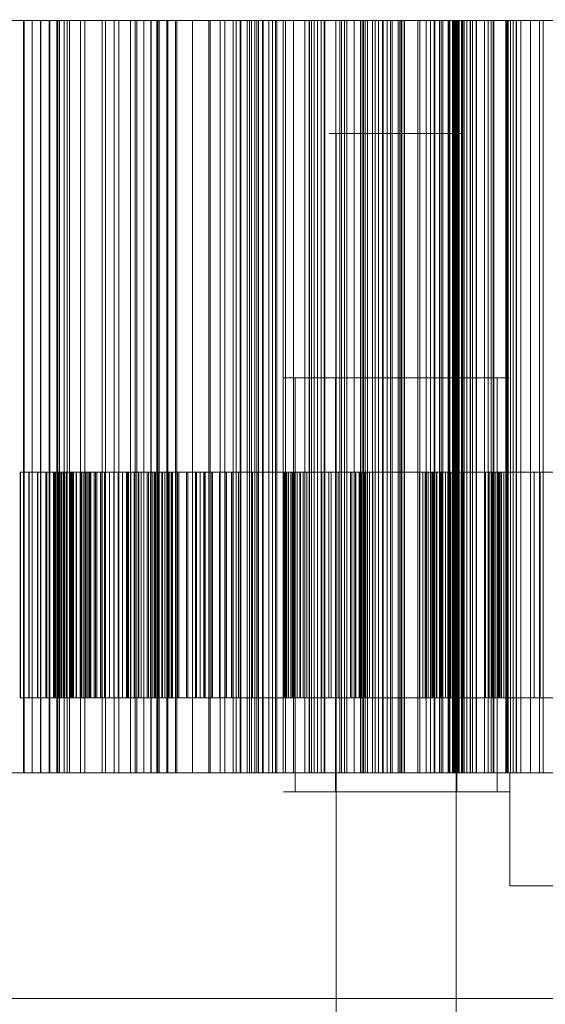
# Model space of a CAD drawing. Header units: millimetres. Extents: x -4738 to 65662, y -68080 to 6847.
# Tile 683 of 1056: x 24940 to 25080, y -17512 to -17250. Entities that reach past the tile are written whole.
import ezdxf

# ---------------------------------------------------------------- set-up
doc = ezdxf.new("R2010")
doc.units = ezdxf.units.MM
doc.layers.add('COTAS_P', color=1, linetype='Continuous', lineweight=0)
doc.layers.add('superior_briquetadora', color=7, linetype='Continuous', lineweight=0)
doc.dimstyles.new('R19_100', dxfattribs={"dimtxt": 250, "dimasz": 150, "dimexe": 150, "dimexo": 80, "dimgap": 100, "dimtad": 1, "dimtih": 1, "dimtoh": 1, "dimdsep": 46, "dimcen": 0.09, "dimadec": 0, "dimazin": 0, "dimtfac": 1, "dimtdec": 4, "dimtofl": 0, "dimtmove": 0, "dimatfit": 3, "dimfxl": 1, "dimtolj": 1, "dimtzin": 0, "dimarcsym": 0})

# ---------------------------------------------------------------- blocks, each defined once
blk = doc.blocks.new('DIM_R31_33')
at = {"layer": 'COTAS_P'}
for p, q in [((24250.07, -17080), (24400.07, -17035)), ((26750.07, -17080), (26600.07, -17035)), ((24250.07, -17980), (24250.07, -17080)), ((24250.07, -17080), (26750.07, -17080)), ((24250.07, -17080), (24400.07, -17125)), ((26750.07, -17080), (26600.07, -17125)), ((26750.07, -17980), (26750.07, -17080))]:
    blk.add_line(p, q, dxfattribs=at)
blk.add_text('2500 P', height=250, dxfattribs=at).set_placement((25500.07, -16980))

msp = doc.modelspace()

# ---------------------------------------------------------------- linework, layer by layer
at = {"layer": 'superior_briquetadora'}
for p, q in [((24936.304, -17250), (24940.952, -17250)), ((24938.875, -17250), (24950.064, -17250)), ((24951.807, -17250), (24939.813, -17250)), ((24940.952, -17250), (24940.952, -17450)), ((24940.952, -17250), (24945.471, -17250)), ((24941.136, -17250), (24941.136, -17450)), ((24943.302, -17250), (24941.136, -17250)), ((24941.136, -17250), (24947.758, -17250)), ((24943.302, -17250), (24943.302, -17450)), ((24945.589, -17250), (24943.302, -17250)), ((24945.471, -17250), (24945.471, -17450)), ((24945.471, -17250), (24949.842, -17250)), ((24945.589, -17250), (24945.589, -17450)), ((24948.003, -17250), (24945.589, -17250)), ((24947.758, -17250), (24947.758, -17450)), ((24947.758, -17250), (24952.582, -17250)), ((24948.003, -17250), (24948.003, -17450)), ((24950.55, -17250), (24948.003, -17250)), ((24949.842, -17250), (24949.842, -17450)), ((24949.842, -17250), (24956.09, -17250)), ((24950.064, -17250), (24962.747, -17250)), ((24950.064, -17450), (24950.064, -17250)), ((24950.55, -17250), (24950.55, -17450)), ((24953.24, -17250), (24950.55, -17250)), ((24965.058, -17250), (24951.807, -17250)), ((24951.807, -17450), (24951.807, -17250)), ((24952.582, -17250), (24952.582, -17450)), ((24952.582, -17250), (24957.294, -17250)), ((24953.24, -17250), (24953.24, -17450)), ((24956.09, -17250), (24953.24, -17250)), ((24956.09, -17250), (24956.09, -17450)), ((24957.294, -17250), (24957.294, -17450)), ((24957.294, -17250), (24961.885, -17250)), ((24961.885, -17250), (24961.885, -17450)), ((24961.885, -17250), (24966.347, -17250)), ((24962.747, -17250), (24976.438, -17250)), ((24962.747, -17450), (24962.747, -17250)), ((24979.057, -17250), (24965.058, -17250)), ((24965.058, -17450), (24965.058, -17250)), ((24966.347, -17250), (24966.347, -17450)), ((24966.347, -17250), (24970.663, -17250)), ((24969.416, -17250), (24969.416, -17450)), ((24971.117, -17250), (24969.416, -17250)), ((24969.416, -17250), (24976.723, -17250)), ((24970.663, -17250), (24970.663, -17450)), ((24970.663, -17250), (24974.813, -17250)), ((24971.117, -17250), (24971.117, -17450)), ((24972.952, -17250), (24971.117, -17250)), ((24972.952, -17250), (24972.952, -17450)), ((24974.925, -17250), (24972.952, -17250)), ((24974.813, -17250), (24974.813, -17450)), ((24974.813, -17250), (24981.778, -17250)), ((24974.925, -17250), (24974.925, -17450)), ((24977.044, -17250), (24974.925, -17250)), ((24976.438, -17250), (24990.61, -17250)), ((24976.438, -17450), (24976.438, -17250)), ((24976.723, -17250), (24976.723, -17450)), ((24976.723, -17250), (24981.356, -17250)), ((24977.044, -17250), (24977.044, -17450)), ((24979.322, -17250), (24977.044, -17250)), ((24993.265, -17250), (24979.057, -17250)), ((24979.057, -17450), (24979.057, -17250)), ((24979.322, -17250), (24979.322, -17450)), ((24981.778, -17250), (24979.322, -17250)), ((24981.356, -17250), (24981.356, -17450)), ((24981.356, -17250), (24985.865, -17250)), ((24981.778, -17250), (24981.778, -17450)), ((24985.865, -17250), (24985.865, -17450)), ((24985.865, -17250), (24990.242, -17250)), ((24990.242, -17250), (24990.242, -17450)), ((24990.242, -17250), (24994.474, -17250)), ((24990.61, -17250), (25004.719, -17250)), ((24990.61, -17450), (24990.61, -17250)), ((25007.138, -17250), (24993.265, -17250)), ((24993.265, -17450), (24993.265, -17250)), ((24994.474, -17250), (24994.474, -17450)), ((24994.474, -17250), (24998.546, -17250)), ((24996.732, -17250), (24997.519, -17250)), ((24998.727, -17250), (24996.732, -17250)), ((24996.732, -17450), (24996.732, -17250)), ((24997.519, -17250), (25001.061, -17250)), ((24997.519, -17450), (24997.519, -17250)), ((24998.546, -17250), (24998.546, -17450)), ((24998.546, -17250), (25002.436, -17250)), ((25003.43, -17250), (24998.727, -17250)), ((24998.727, -17450), (24998.727, -17250)), ((25000.399, -17250), (25000.399, -17450)), ((25001.619, -17250), (25000.399, -17250)), ((25000.399, -17250), (25008.319, -17250)), ((25001.061, -17250), (25007.219, -17250)), ((25001.061, -17450), (25001.061, -17250)), ((25001.619, -17250), (25001.619, -17450)), ((25002.983, -17250), (25001.619, -17250)), ((25002.436, -17250), (25002.436, -17450)), ((25002.436, -17250), (25010.049, -17250)), ((25002.983, -17250), (25002.983, -17450)), ((25004.496, -17250), (25002.983, -17250)), ((25010.659, -17250), (25003.43, -17250)), ((25003.43, -17450), (25003.43, -17250)), ((25004.496, -17250), (25004.496, -17450)), ((25006.169, -17250), (25004.496, -17250)), ((25004.719, -17250), (25018.222, -17250)), ((25004.719, -17450), (25004.719, -17250)), ((25006.169, -17250), (25006.169, -17450)), ((25008.012, -17250), (25006.169, -17250)), ((25020.142, -17250), (25007.138, -17250)), ((25007.138, -17450), (25007.138, -17250)), ((25007.219, -17250), (25015.758, -17250)), ((25007.219, -17450), (25007.219, -17250)), ((25008.012, -17250), (25008.012, -17450)), ((25010.049, -17250), (25008.012, -17250)), ((25008.319, -17250), (25008.319, -17450)), ((25008.319, -17250), (25012.718, -17250)), ((25010.049, -17250), (25010.049, -17450)), ((25020.136, -17250), (25010.659, -17250)), ((25010.659, -17450), (25010.659, -17250)), ((25012.718, -17250), (25012.718, -17450)), ((25012.718, -17250), (25016.982, -17250)), ((25015.758, -17250), (25026.349, -17250)), ((25015.758, -17450), (25015.758, -17250)), ((25016.963, -17250), (25017.57, -17250)), ((25019.138, -17250), (25016.963, -17250)), ((25016.963, -17450), (25016.963, -17250)), ((25016.982, -17250), (25016.982, -17450)), ((25016.982, -17250), (25021.1, -17250)), ((25017.57, -17250), (25020.935, -17250)), ((25017.57, -17450), (25017.57, -17250)), ((25018.222, -17250), (25030.601, -17250)), ((25018.222, -17450), (25018.222, -17250)), ((25024.011, -17250), (25019.138, -17250)), ((25019.138, -17450), (25019.138, -17250)), ((25025.51, -17250), (25020.136, -17250)), ((25031.776, -17250), (25020.142, -17250)), ((25020.142, -17450), (25020.142, -17250)), ((25020.935, -17250), (25026.93, -17250)), ((25020.935, -17450), (25020.935, -17250)), ((25021.1, -17250), (25021.1, -17450)), ((25021.1, -17250), (25025.062, -17250)), ((25031.395, -17250), (25024.011, -17250)), ((25024.011, -17450), (25024.011, -17250)), ((25025.062, -17250), (25025.062, -17450)), ((25025.062, -17250), (25028.852, -17250)), ((25030.985, -17250), (25025.51, -17250)), ((25025.51, -17450), (25025.51, -17250)), ((25026.349, -17250), (25038.586, -17250)), ((25026.349, -17450), (25026.349, -17250)), ((25026.93, -17250), (25035.323, -17250)), ((25026.93, -17450), (25026.93, -17250)), ((25028.852, -17250), (25028.852, -17450)), ((25028.852, -17250), (25032.443, -17250)), ((25030.601, -17250), (25041.379, -17250)), ((25030.601, -17450), (25030.601, -17250)), ((25036.559, -17250), (25030.985, -17250)), ((25030.985, -17450), (25030.985, -17250)), ((25041.007, -17250), (25031.395, -17250)), ((25031.395, -17450), (25031.395, -17250)), ((25041.595, -17250), (25031.776, -17250)), ((25031.776, -17450), (25031.776, -17250)), ((25032.443, -17250), (25032.443, -17450)), ((25032.443, -17250), (25040.632, -17250)), ((25033.786, -17250), (25033.786, -17450)), ((25034.514, -17250), (25033.786, -17250)), ((25033.786, -17250), (25042.244, -17250)), ((25034.514, -17250), (25034.514, -17450)), ((25035.394, -17250), (25034.514, -17250)), ((25035.323, -17250), (25045.793, -17250)), ((25035.323, -17450), (25035.323, -17250)), ((25035.394, -17250), (25035.394, -17450)), ((25036.433, -17250), (25035.394, -17250)), ((25036.433, -17250), (25036.433, -17450)), ((25037.642, -17250), (25036.433, -17250)), ((25042.23, -17250), (25036.559, -17250)), ((25036.559, -17450), (25036.559, -17250)), ((25037.642, -17250), (25037.642, -17450)), ((25039.034, -17250), (25037.642, -17250)), ((25038.586, -17250), (25051.998, -17250)), ((25038.586, -17450), (25038.586, -17250)), ((25039.034, -17250), (25039.034, -17450)), ((25040.632, -17250), (25039.034, -17250)), ((25040.632, -17250), (25040.632, -17450)), ((25052.476, -17250), (25041.007, -17250)), ((25041.007, -17450), (25041.007, -17250)), ((25041.379, -17250), (25050.143, -17250)), ((25041.379, -17450), (25041.379, -17250)), ((25049.22, -17250), (25041.595, -17250)), ((25041.595, -17450), (25041.595, -17250)), ((25047.994, -17250), (25042.23, -17250)), ((25042.23, -17450), (25042.23, -17250)), ((25042.244, -17250), (25042.244, -17450)), ((25042.244, -17250), (25046.366, -17250)), ((25045.793, -17250), (25051.614, -17250)), ((25045.793, -17450), (25045.793, -17250)), ((25046.366, -17250), (25046.366, -17450)), ((25046.366, -17250), (25050.343, -17250)), ((25053.85, -17250), (25047.994, -17250)), ((25047.994, -17450), (25047.994, -17250)), ((25054.359, -17250), (25049.22, -17250)), ((25049.22, -17450), (25049.22, -17250)), ((25050.143, -17250), (25056.556, -17250)), ((25050.143, -17450), (25050.143, -17250)), ((25050.343, -17250), (25050.343, -17450)), ((25050.343, -17250), (25054.164, -17250)), ((25051.614, -17250), (25057.525, -17250)), ((25051.614, -17450), (25051.614, -17250)), ((25051.998, -17250), (25066.07, -17250)), ((25051.998, -17450), (25051.998, -17250)), ((25065.363, -17250), (25052.476, -17250)), ((25052.476, -17450), (25052.476, -17250)), ((25059.794, -17250), (25053.85, -17250)), ((25053.85, -17450), (25053.85, -17250)), ((25054.164, -17250), (25054.164, -17450)), ((25054.164, -17250), (25057.818, -17250)), ((25056.814, -17250), (25054.359, -17250)), ((25054.359, -17450), (25054.359, -17250)), ((25055.072, -17250), (25055.088, -17250)), ((25055.143, -17250), (25055.072, -17250)), ((25055.072, -17450), (25055.072, -17250)), ((25055.088, -17250), (25055.193, -17250)), ((25055.088, -17450), (25055.088, -17250)), ((25055.302, -17250), (25055.143, -17250)), ((25055.143, -17450), (25055.143, -17250)), ((25055.193, -17250), (25055.386, -17250)), ((25055.193, -17450), (25055.193, -17250)), ((25055.55, -17250), (25055.302, -17250)), ((25055.302, -17450), (25055.302, -17250)), ((25055.386, -17250), (25055.667, -17250)), ((25055.386, -17450), (25055.386, -17250)), ((25055.885, -17250), (25055.55, -17250)), ((25055.55, -17450), (25055.55, -17250)), ((25055.667, -17250), (25056.035, -17250)), ((25055.667, -17450), (25055.667, -17250)), ((25056.308, -17250), (25055.885, -17250)), ((25055.885, -17450), (25055.885, -17250)), ((25056.035, -17250), (25056.491, -17250)), ((25056.035, -17450), (25056.035, -17250)), ((25056.818, -17250), (25056.308, -17250)), ((25056.308, -17450), (25056.308, -17250)), ((25056.491, -17250), (25056.814, -17250)), ((25056.491, -17450), (25056.491, -17250)), ((25056.556, -17250), (25060.372, -17250)), ((25056.556, -17450), (25056.556, -17250)), ((25056.814, -17450), (25056.814, -17250)), ((25057.415, -17250), (25056.818, -17250)), ((25056.818, -17450), (25056.818, -17250)), ((25058.1, -17250), (25057.415, -17250)), ((25057.415, -17450), (25057.415, -17250)), ((25057.525, -17250), (25063.523, -17250)), ((25057.525, -17450), (25057.525, -17250)), ((25057.818, -17250), (25057.818, -17450)), ((25057.818, -17250), (25061.288, -17250)), ((25058.871, -17250), (25058.1, -17250)), ((25058.1, -17450), (25058.1, -17250)), ((25059.729, -17250), (25058.871, -17250)), ((25058.871, -17450), (25058.871, -17250)), ((25061.443, -17250), (25059.729, -17250)), ((25059.729, -17450), (25059.729, -17250)), ((25065.824, -17250), (25059.794, -17250)), ((25059.794, -17450), (25059.794, -17250)), ((25060.372, -17250), (25061.443, -17250)), ((25060.372, -17450), (25060.372, -17250)), ((25061.288, -17250), (25061.288, -17450)), ((25061.288, -17250), (25064.546, -17250)), ((25061.443, -17450), (25061.443, -17250)), ((25063.523, -17250), (25069.605, -17250)), ((25063.523, -17450), (25063.523, -17250)), ((25064.546, -17250), (25064.546, -17450)), ((25064.546, -17250), (25073.232, -17250)), ((25079.171, -17250), (25065.363, -17250)), ((25065.363, -17450), (25065.363, -17250)), ((25071.938, -17250), (25065.824, -17250)), ((25065.824, -17450), (25065.824, -17250)), ((25066.07, -17250), (25080.26, -17250)), ((25066.07, -17450), (25066.07, -17250)), ((25069.256, -17250), (25069.256, -17450)), ((25069.484, -17250), (25069.256, -17250)), ((25069.256, -17250), (25078.171, -17250)), ((25069.484, -17250), (25069.484, -17450)), ((25069.872, -17250), (25069.484, -17250)), ((25069.605, -17250), (25075.769, -17250)), ((25069.605, -17450), (25069.605, -17250)), ((25069.872, -17250), (25069.872, -17450)), ((25070.427, -17250), (25069.872, -17250)), ((25070.427, -17250), (25070.427, -17450)), ((25071.161, -17250), (25070.427, -17250)), ((25071.161, -17250), (25071.161, -17450)), ((25072.087, -17250), (25071.161, -17250)), ((25078.132, -17250), (25071.938, -17250)), ((25071.938, -17450), (25071.938, -17250)), ((25072.087, -17250), (25072.087, -17450)), ((25073.232, -17250), (25072.087, -17250)), ((25073.232, -17250), (25073.232, -17450)), ((25075.769, -17250), (25082.011, -17250)), ((25075.769, -17450), (25075.769, -17250)), ((25084.403, -17250), (25078.132, -17250)), ((25078.132, -17450), (25078.132, -17250)), ((25078.171, -17250), (25078.171, -17450)), ((25078.171, -17250), (25081.976, -17250)), ((25093.37, -17250), (25079.171, -17250)), ((25079.171, -17450), (25079.171, -17250)), ((25024.131, -17280), (25022.269, -17280)), ((25022.269, -17280), (25023.933, -17280)), ((25023.933, -17280), (25028.792, -17280)), ((25029.149, -17280), (25024.131, -17280)), ((25024.131, -17280), (25024.131, -17520)), ((25028.792, -17280), (25035.885, -17280)), ((25036.329, -17280), (25029.149, -17280)), ((25035.885, -17280), (25043.806, -17280)), ((25044.25, -17280), (25036.329, -17280)), ((25043.806, -17280), (25050.986, -17280)), ((25051.343, -17280), (25044.25, -17280)), ((25050.986, -17280), (25056.004, -17280)), ((25056.202, -17280), (25051.343, -17280)), ((25056.004, -17280), (25057.866, -17280)), ((25056.004, -17280), (25056.004, -17520)), ((25057.866, -17280), (25056.202, -17280)), ((25013.207, -17345), (25010.07, -17345)), ((25010.07, -17345), (25012.874, -17345)), ((25012.874, -17345), (25021.064, -17345)), ((25021.665, -17345), (25013.207, -17345)), ((25013.207, -17345), (25013.207, -17370)), ((25021.064, -17345), (25033.018, -17345)), ((25033.767, -17345), (25021.665, -17345)), ((25023.951, -17345), (25022.069, -17345)), ((25022.069, -17345), (25023.751, -17345)), ((25023.751, -17345), (25028.665, -17345)), ((25023.951, -17455), (25023.951, -17345)), ((25029.026, -17345), (25023.951, -17345)), ((25028.665, -17345), (25035.838, -17345)), ((25036.287, -17345), (25029.026, -17345)), ((25033.018, -17345), (25046.368, -17345)), ((25047.117, -17345), (25033.767, -17345)), ((25035.838, -17345), (25043.848, -17345)), ((25044.297, -17345), (25036.287, -17345)), ((25043.848, -17345), (25051.109, -17345)), ((25051.47, -17345), (25044.297, -17345)), ((25046.368, -17345), (25058.47, -17345)), ((25059.071, -17345), (25047.117, -17345)), ((25051.109, -17345), (25056.184, -17345)), ((25056.384, -17345), (25051.47, -17345)), ((25056.184, -17455), (25056.184, -17345)), ((25056.184, -17345), (25058.066, -17345)), ((25058.066, -17345), (25056.384, -17345)), ((25058.47, -17345), (25066.928, -17345)), ((25067.261, -17345), (25059.071, -17345)), ((25066.928, -17345), (25070.065, -17345)), ((25066.928, -17345), (25066.928, -17370)), ((25070.065, -17345), (25067.261, -17345)), ((24940.099, -17370), (24940.099, -17430)), ((24940.197, -17370), (24940.099, -17370)), ((24940.099, -17370), (24942.369, -17370)), ((24940.197, -17370), (24940.197, -17430)), ((24942.502, -17370), (24940.197, -17370)), ((24942.369, -17370), (24942.369, -17430)), ((24942.369, -17370), (24944.654, -17370)), ((24942.502, -17370), (24942.502, -17430)), ((24944.818, -17370), (24942.502, -17370)), ((24944.654, -17370), (24944.654, -17430)), ((24944.654, -17370), (24946.948, -17370)), ((24944.818, -17370), (24944.818, -17430)), ((24947.141, -17370), (24944.818, -17370)), ((24946.948, -17370), (24946.948, -17430)), ((24946.948, -17370), (24949.247, -17370)), ((24947.141, -17370), (24947.141, -17430)), ((24949.464, -17370), (24947.141, -17370)), ((24947.88, -17370), (24947.88, -17430)), ((24949.37, -17370), (24947.88, -17370)), ((24947.88, -17370), (24951.096, -17370)), ((24948.903, -17370), (24948.903, -17430)), ((24952.295, -17370), (24948.903, -17370)), ((24948.903, -17370), (24950.336, -17370)), ((24949.247, -17370), (24949.247, -17430)), ((24949.247, -17370), (24951.546, -17370)), ((24949.37, -17370), (24949.37, -17430)), ((24950.933, -17370), (24949.37, -17370)), ((24949.464, -17370), (24949.464, -17430)), ((24951.782, -17370), (24949.464, -17370)), ((24950.336, -17370), (24950.336, -17430)), ((24950.336, -17370), (24951.844, -17370)), ((24950.933, -17370), (24950.933, -17430)), ((24952.566, -17370), (24950.933, -17370)), ((24951.096, -17370), (24951.096, -17430)), ((24951.096, -17370), (24953.753, -17370)), ((24951.546, -17370), (24951.546, -17430)), ((24951.546, -17370), (24953.837, -17370)), ((24951.782, -17370), (24951.782, -17430)), ((24954.088, -17370), (24951.782, -17370)), ((24951.844, -17370), (24951.844, -17430)), ((24951.844, -17370), (24953.427, -17370)), ((24952.295, -17370), (24952.295, -17430)), ((24954.958, -17370), (24952.295, -17370)), ((24952.566, -17370), (24952.566, -17430)), ((24954.268, -17370), (24952.566, -17370)), ((24953.427, -17370), (24953.427, -17430)), ((24953.427, -17370), (24955.082, -17370)), ((24953.753, -17370), (24953.753, -17430)), ((24953.753, -17370), (24956.361, -17370)), ((24953.837, -17370), (24953.837, -17430)), ((24953.837, -17370), (24956.113, -17370)), ((24954.088, -17370), (24954.088, -17430)), ((24956.374, -17370), (24954.088, -17370)), ((24954.268, -17370), (24954.268, -17430)), ((24956.037, -17370), (24954.268, -17370)), ((24954.958, -17370), (24954.958, -17430)), ((24957.569, -17370), (24954.958, -17370)), ((24955.082, -17370), (24955.082, -17430)), ((24955.082, -17370), (24956.808, -17370)), ((24956.037, -17370), (24956.037, -17430)), ((24957.875, -17370), (24956.037, -17370)), ((24956.113, -17370), (24956.113, -17430)), ((24956.113, -17370), (24958.36, -17370)), ((24956.361, -17370), (24956.361, -17430)), ((24956.361, -17370), (24958.913, -17370)), ((24956.374, -17370), (24956.374, -17430)), ((24958.622, -17370), (24956.374, -17370)), ((24956.808, -17370), (24956.808, -17430)), ((24956.808, -17370), (24958.606, -17370)), ((24957.569, -17370), (24957.569, -17430)), ((24960.121, -17370), (24957.569, -17370)), ((24957.875, -17370), (24957.875, -17430)), ((24959.785, -17370), (24957.875, -17370)), ((24958.36, -17370), (24958.36, -17430)), ((24958.36, -17370), (24968.643, -17370)), ((24958.606, -17370), (24958.606, -17430)), ((24958.606, -17370), (24960.483, -17370)), ((24958.622, -17370), (24958.622, -17430)), ((24968.872, -17370), (24958.622, -17370)), ((24958.913, -17370), (24958.913, -17430)), ((24958.913, -17370), (24961.401, -17370)), ((24959.785, -17370), (24959.785, -17430)), ((24961.793, -17370), (24959.785, -17370)), ((24960.121, -17370), (24960.121, -17430)), ((24962.605, -17370), (24960.121, -17370)), ((24960.483, -17370), (24960.483, -17430)), ((24960.483, -17370), (24962.464, -17370)), ((24961.401, -17370), (24961.401, -17430)), ((24961.401, -17370), (24963.817, -17370)), ((24961.793, -17370), (24961.793, -17430)), ((24971.644, -17370), (24961.793, -17370)), ((24962.464, -17370), (24962.464, -17430)), ((24962.464, -17370), (24972.23, -17370)), ((24962.605, -17370), (24962.605, -17430)), ((24965.012, -17370), (24962.605, -17370)), ((24963.817, -17370), (24963.817, -17430)), ((24963.817, -17370), (24966.147, -17370)), ((24965.012, -17370), (24965.012, -17430)), ((24967.33, -17370), (24965.012, -17370)), ((24966.147, -17370), (24966.147, -17430)), ((24966.147, -17370), (24968.372, -17370)), ((24967.33, -17370), (24967.33, -17430)), ((24969.538, -17370), (24967.33, -17370)), ((24968.372, -17370), (24968.372, -17430)), ((24968.372, -17370), (24970.439, -17370)), ((24968.643, -17370), (24968.643, -17430)), ((24968.643, -17370), (24971.644, -17370)), ((24968.872, -17370), (24968.872, -17430)), ((24972.23, -17370), (24968.872, -17370)), ((24969.538, -17370), (24969.538, -17430)), ((24971.582, -17370), (24969.538, -17370)), ((24970.439, -17370), (24970.439, -17430)), ((24970.439, -17370), (24979.202, -17370)), ((24971.582, -17370), (24971.582, -17430)), ((24980.201, -17370), (24971.582, -17370)), ((24971.644, -17370), (24971.644, -17430)), ((24972.23, -17370), (24972.23, -17430)), ((24973.821, -17370), (24973.821, -17430)), ((24974.201, -17370), (24973.821, -17370)), ((24973.821, -17370), (24979.714, -17370)), ((24974.201, -17370), (24974.201, -17430)), ((24974.701, -17370), (24974.201, -17370)), ((24974.701, -17370), (24974.701, -17430)), ((24975.322, -17370), (24974.701, -17370)), ((24975.322, -17370), (24975.322, -17430)), ((24976.066, -17370), (24975.322, -17370)), ((24975.763, -17370), (24975.763, -17430)), ((24981.777, -17370), (24975.763, -17370)), ((24975.763, -17370), (24976.075, -17370)), ((24976.936, -17370), (24976.066, -17370)), ((24976.075, -17370), (24976.075, -17430)), ((24976.075, -17370), (24976.509, -17370)), ((24976.509, -17370), (24976.509, -17430)), ((24976.509, -17370), (24977.066, -17370)), ((24976.936, -17370), (24976.936, -17430)), ((24977.941, -17370), (24976.936, -17370)), ((24977.066, -17370), (24977.066, -17430)), ((24977.066, -17370), (24977.748, -17370)), ((24977.748, -17370), (24977.748, -17430)), ((24977.748, -17370), (24978.56, -17370)), ((24977.941, -17370), (24977.941, -17430)), ((24979.098, -17370), (24977.941, -17370)), ((24978.56, -17370), (24978.56, -17430)), ((24978.56, -17370), (24979.51, -17370)), ((24979.098, -17370), (24979.098, -17430)), ((24980.467, -17370), (24979.098, -17370)), ((24979.202, -17370), (24979.202, -17430)), ((24979.202, -17370), (24987.968, -17370)), ((24979.51, -17370), (24979.51, -17430)), ((24979.51, -17370), (24980.615, -17370)), ((24979.714, -17370), (24979.714, -17430)), ((24979.714, -17370), (24982.232, -17370)), ((24980.201, -17370), (24980.201, -17430)), ((24989.254, -17370), (24980.201, -17370)), ((24980.467, -17370), (24980.467, -17430)), ((24987.968, -17370), (24980.467, -17370)), ((24980.615, -17370), (24980.615, -17430)), ((24980.615, -17370), (24981.938, -17370)), ((24981.777, -17370), (24981.777, -17430)), ((24984.271, -17370), (24981.777, -17370)), ((24981.938, -17370), (24981.938, -17430)), ((24981.938, -17370), (24989.254, -17370)), ((24982.232, -17370), (24982.232, -17430)), ((24982.232, -17370), (24984.647, -17370)), ((24984.271, -17370), (24984.271, -17430)), ((24986.66, -17370), (24984.271, -17370)), ((24984.647, -17370), (24984.647, -17430)), ((24984.647, -17370), (24986.951, -17370)), ((24986.66, -17370), (24986.66, -17430)), ((24988.935, -17370), (24986.66, -17370)), ((24986.951, -17370), (24986.951, -17430)), ((24986.951, -17370), (24989.136, -17370)), ((24987.968, -17370), (24987.968, -17430)), ((24988.935, -17370), (24988.935, -17430)), ((24991.088, -17370), (24988.935, -17370)), ((24989.136, -17370), (24989.136, -17430)), ((24989.136, -17370), (24991.19, -17370)), ((24989.254, -17370), (24989.254, -17430)), ((24991.088, -17370), (24991.088, -17430)), ((24993.109, -17370), (24991.088, -17370)), ((24991.19, -17370), (24991.19, -17430)), ((24991.19, -17370), (24993.098, -17370)), ((24993.098, -17370), (24993.098, -17430)), ((24993.098, -17370), (24994.83, -17370)), ((24993.109, -17370), (24993.109, -17430)), ((24994.979, -17370), (24993.109, -17370)), ((24994.83, -17370), (24994.83, -17430)), ((24994.83, -17370), (24996.309, -17370)), ((24994.979, -17370), (24994.979, -17430)), ((24996.673, -17370), (24994.979, -17370)), ((24996.309, -17370), (24996.309, -17430)), ((24996.309, -17370), (25001.816, -17370)), ((24996.673, -17370), (24996.673, -17430)), ((24998.107, -17370), (24996.673, -17370)), ((24998.107, -17370), (24998.107, -17430)), ((25003.388, -17370), (24998.107, -17370)), ((25001.816, -17370), (25001.816, -17430)), ((25001.816, -17370), (25014.611, -17370)), ((25003.388, -17370), (25003.388, -17430)), ((25016.342, -17370), (25003.388, -17370)), ((25012.874, -17370), (25010.07, -17370)), ((25010.07, -17370), (25013.207, -17370)), ((25010.312, -17370), (25010.312, -17430)), ((25010.486, -17370), (25010.312, -17370)), ((25010.312, -17370), (25010.339, -17370)), ((25010.339, -17370), (25010.339, -17430)), ((25010.339, -17370), (25010.54, -17370)), ((25010.486, -17370), (25010.486, -17430)), ((25010.946, -17370), (25010.486, -17370)), ((25010.54, -17370), (25010.54, -17430)), ((25010.54, -17370), (25010.902, -17370)), ((25010.902, -17370), (25010.902, -17430)), ((25010.902, -17370), (25011.417, -17370)), ((25010.946, -17370), (25010.946, -17430)), ((25014.611, -17370), (25010.946, -17370)), ((25011.417, -17370), (25011.417, -17430)), ((25011.417, -17370), (25012.078, -17370)), ((25012.078, -17370), (25012.078, -17430)), ((25012.078, -17370), (25012.884, -17370)), ((25012.407, -17370), (25012.407, -17430)), ((25012.495, -17370), (25012.407, -17370)), ((25012.407, -17370), (25012.523, -17370)), ((25012.495, -17370), (25012.495, -17430)), ((25012.758, -17370), (25012.495, -17370)), ((25012.523, -17370), (25012.523, -17430)), ((25012.523, -17370), (25012.926, -17370)), ((25012.758, -17370), (25012.758, -17430)), ((25013.183, -17370), (25012.758, -17370)), ((25021.064, -17370), (25012.874, -17370)), ((25012.884, -17370), (25012.884, -17430)), ((25012.884, -17370), (25020.286, -17370)), ((25012.926, -17370), (25012.926, -17430)), ((25012.926, -17370), (25016.342, -17370)), ((25013.183, -17370), (25013.183, -17430)), ((25013.762, -17370), (25013.183, -17370)), ((25013.207, -17370), (25021.665, -17370)), ((25013.762, -17370), (25013.762, -17430)), ((25014.488, -17370), (25013.762, -17370)), ((25014.488, -17370), (25014.488, -17430)), ((25015.359, -17370), (25014.488, -17370)), ((25014.611, -17370), (25014.611, -17430)), ((25015.359, -17370), (25015.359, -17430)), ((25022.805, -17370), (25015.359, -17370)), ((25016.342, -17370), (25016.342, -17430)), ((25020.286, -17370), (25020.286, -17430)), ((25020.286, -17370), (25022.167, -17370)), ((25033.018, -17370), (25021.064, -17370)), ((25021.665, -17370), (25033.767, -17370)), ((25022.167, -17370), (25022.167, -17430)), ((25022.167, -17370), (25023.91, -17370)), ((25022.805, -17370), (25022.805, -17430)), ((25024.636, -17370), (25022.805, -17370)), ((25023.91, -17370), (25023.91, -17430)), ((25023.91, -17370), (25025.51, -17370)), ((25024.636, -17370), (25024.636, -17430)), ((25026.328, -17370), (25024.636, -17370)), ((25025.51, -17370), (25025.51, -17430)), ((25025.51, -17370), (25026.958, -17370)), ((25026.328, -17370), (25026.328, -17430)), ((25027.877, -17370), (25026.328, -17370)), ((25026.958, -17370), (25026.958, -17430)), ((25026.958, -17370), (25028.244, -17370)), ((25027.877, -17370), (25027.877, -17430)), ((25029.273, -17370), (25027.877, -17370)), ((25028.244, -17370), (25028.244, -17430)), ((25028.244, -17370), (25029.351, -17370)), ((25029.273, -17370), (25029.273, -17430)), ((25030.505, -17370), (25029.273, -17370)), ((25029.351, -17370), (25029.351, -17430)), ((25029.351, -17370), (25030.249, -17370)), ((25030.249, -17370), (25030.249, -17430)), ((25030.249, -17370), (25030.846, -17370)), ((25030.505, -17370), (25030.505, -17430)), ((25031.559, -17370), (25030.505, -17370)), ((25030.846, -17370), (25030.846, -17430)), ((25030.846, -17370), (25032.006, -17370)), ((25031.559, -17370), (25031.559, -17430)), ((25032.401, -17370), (25031.559, -17370)), ((25032.006, -17370), (25032.006, -17430)), ((25032.006, -17370), (25046.296, -17370)), ((25032.401, -17370), (25032.401, -17430)), ((25032.942, -17370), (25032.401, -17370)), ((25032.942, -17370), (25032.942, -17430)), ((25033.839, -17370), (25032.942, -17370)), ((25046.368, -17370), (25033.018, -17370)), ((25033.767, -17370), (25047.117, -17370)), ((25033.839, -17370), (25033.839, -17430)), ((25048.129, -17370), (25033.839, -17370)), ((25046.296, -17370), (25046.296, -17430)), ((25046.296, -17370), (25047.193, -17370)), ((25058.47, -17370), (25046.368, -17370)), ((25047.117, -17370), (25059.071, -17370)), ((25047.193, -17370), (25047.193, -17430)), ((25047.193, -17370), (25047.734, -17370)), ((25047.734, -17370), (25047.734, -17430)), ((25047.734, -17370), (25048.576, -17370)), ((25048.129, -17370), (25048.129, -17430)), ((25049.289, -17370), (25048.129, -17370)), ((25048.576, -17370), (25048.576, -17430)), ((25048.576, -17370), (25049.629, -17370)), ((25049.289, -17370), (25049.289, -17430)), ((25049.886, -17370), (25049.289, -17370)), ((25049.629, -17370), (25049.629, -17430)), ((25049.629, -17370), (25050.862, -17370)), ((25049.886, -17370), (25049.886, -17430)), ((25050.784, -17370), (25049.886, -17370)), ((25050.784, -17370), (25050.784, -17430)), ((25051.891, -17370), (25050.784, -17370)), ((25050.862, -17370), (25050.862, -17430)), ((25050.862, -17370), (25052.258, -17370)), ((25051.891, -17370), (25051.891, -17430)), ((25053.177, -17370), (25051.891, -17370)), ((25052.258, -17370), (25052.258, -17430)), ((25052.258, -17370), (25053.807, -17370)), ((25053.177, -17370), (25053.177, -17430)), ((25054.625, -17370), (25053.177, -17370)), ((25053.807, -17370), (25053.807, -17430)), ((25053.807, -17370), (25055.499, -17370)), ((25054.625, -17370), (25054.625, -17430)), ((25056.225, -17370), (25054.625, -17370)), ((25055.499, -17370), (25055.499, -17430)), ((25055.499, -17370), (25057.33, -17370)), ((25056.225, -17370), (25056.225, -17430)), ((25057.968, -17370), (25056.225, -17370)), ((25057.33, -17370), (25057.33, -17430)), ((25057.33, -17370), (25064.776, -17370)), ((25057.968, -17370), (25057.968, -17430)), ((25059.849, -17370), (25057.968, -17370)), ((25066.928, -17370), (25058.47, -17370)), ((25059.071, -17370), (25067.261, -17370)), ((25059.849, -17370), (25059.849, -17430)), ((25067.251, -17370), (25059.849, -17370)), ((25063.793, -17370), (25063.793, -17430)), ((25067.209, -17370), (25063.793, -17370)), ((25063.793, -17370), (25076.747, -17370)), ((25064.776, -17370), (25064.776, -17430)), ((25064.776, -17370), (25065.647, -17370)), ((25065.524, -17370), (25065.524, -17430)), ((25078.319, -17370), (25065.524, -17370)), ((25065.524, -17370), (25069.189, -17370)), ((25065.647, -17370), (25065.647, -17430)), ((25065.647, -17370), (25066.373, -17370)), ((25066.373, -17370), (25066.373, -17430)), ((25066.373, -17370), (25066.952, -17370)), ((25070.065, -17370), (25066.928, -17370)), ((25066.952, -17370), (25066.952, -17430)), ((25066.952, -17370), (25067.377, -17370)), ((25067.209, -17370), (25067.209, -17430)), ((25067.612, -17370), (25067.209, -17370)), ((25067.251, -17370), (25067.251, -17430)), ((25068.057, -17370), (25067.251, -17370)), ((25067.261, -17370), (25070.065, -17370)), ((25067.377, -17370), (25067.377, -17430)), ((25067.377, -17370), (25067.64, -17370)), ((25067.612, -17370), (25067.612, -17430)), ((25067.728, -17370), (25067.612, -17370)), ((25067.64, -17370), (25067.64, -17430)), ((25067.64, -17370), (25067.728, -17370)), ((25067.728, -17370), (25067.728, -17430)), ((25068.057, -17370), (25068.057, -17430)), ((25068.718, -17370), (25068.057, -17370)), ((25068.718, -17370), (25068.718, -17430)), ((25069.233, -17370), (25068.718, -17370)), ((25069.189, -17370), (25069.189, -17430)), ((25069.189, -17370), (25069.649, -17370)), ((25069.233, -17370), (25069.233, -17430)), ((25069.595, -17370), (25069.233, -17370)), ((25069.595, -17370), (25069.595, -17430)), ((25069.796, -17370), (25069.595, -17370)), ((25069.649, -17370), (25069.649, -17430)), ((25069.649, -17370), (25069.823, -17370)), ((25069.796, -17370), (25069.796, -17430)), ((25069.823, -17370), (25069.796, -17370)), ((25069.823, -17370), (25069.823, -17430)), ((25076.747, -17370), (25076.747, -17430)), ((25076.747, -17370), (25082.028, -17370)), ((25078.319, -17370), (25078.319, -17430)), ((25083.826, -17370), (25078.319, -17370)), ((24940.197, -17430), (24940.099, -17430)), ((24940.099, -17430), (24942.369, -17430)), ((24942.502, -17430), (24940.197, -17430)), ((24942.369, -17430), (24944.654, -17430)), ((24944.818, -17430), (24942.502, -17430)), ((24944.654, -17430), (24946.948, -17430)), ((24947.141, -17430), (24944.818, -17430)), ((24946.948, -17430), (24949.247, -17430)), ((24949.464, -17430), (24947.141, -17430)), ((24949.37, -17430), (24947.88, -17430)), ((24947.88, -17430), (24951.096, -17430)), ((24952.295, -17430), (24948.903, -17430)), ((24948.903, -17430), (24950.336, -17430)), ((24949.247, -17430), (24951.546, -17430)), ((24950.933, -17430), (24949.37, -17430)), ((24951.782, -17430), (24949.464, -17430)), ((24950.336, -17430), (24951.844, -17430)), ((24952.566, -17430), (24950.933, -17430)), ((24951.096, -17430), (24953.753, -17430)), ((24951.546, -17430), (24953.837, -17430)), ((24954.088, -17430), (24951.782, -17430)), ((24951.844, -17430), (24953.427, -17430)), ((24954.958, -17430), (24952.295, -17430)), ((24954.268, -17430), (24952.566, -17430)), ((24953.427, -17430), (24955.082, -17430)), ((24953.753, -17430), (24956.361, -17430)), ((24953.837, -17430), (24956.113, -17430)), ((24956.374, -17430), (24954.088, -17430)), ((24956.037, -17430), (24954.268, -17430)), ((24957.569, -17430), (24954.958, -17430)), ((24955.082, -17430), (24956.808, -17430)), ((24957.875, -17430), (24956.037, -17430)), ((24956.113, -17430), (24958.36, -17430)), ((24956.361, -17430), (24958.913, -17430)), ((24958.622, -17430), (24956.374, -17430)), ((24956.808, -17430), (24958.606, -17430)), ((24960.121, -17430), (24957.569, -17430)), ((24959.785, -17430), (24957.875, -17430)), ((24958.36, -17430), (24968.643, -17430)), ((24958.606, -17430), (24960.483, -17430)), ((24968.872, -17430), (24958.622, -17430)), ((24958.913, -17430), (24961.401, -17430)), ((24961.793, -17430), (24959.785, -17430)), ((24962.605, -17430), (24960.121, -17430)), ((24960.483, -17430), (24962.464, -17430)), ((24961.401, -17430), (24963.817, -17430)), ((24971.644, -17430), (24961.793, -17430)), ((24962.464, -17430), (24972.23, -17430)), ((24965.012, -17430), (24962.605, -17430)), ((24963.817, -17430), (24966.147, -17430)), ((24967.33, -17430), (24965.012, -17430)), ((24966.147, -17430), (24968.372, -17430)), ((24969.538, -17430), (24967.33, -17430)), ((24968.372, -17430), (24970.439, -17430)), ((24968.643, -17430), (24971.644, -17430)), ((24972.23, -17430), (24968.872, -17430)), ((24971.582, -17430), (24969.538, -17430)), ((24970.439, -17430), (24979.202, -17430)), ((24980.201, -17430), (24971.582, -17430)), ((24974.201, -17430), (24973.821, -17430)), ((24973.821, -17430), (24979.714, -17430)), ((24974.701, -17430), (24974.201, -17430)), ((24975.322, -17430), (24974.701, -17430)), ((24976.066, -17430), (24975.322, -17430)), ((24981.777, -17430), (24975.763, -17430)), ((24975.763, -17430), (24976.075, -17430)), ((24976.936, -17430), (24976.066, -17430)), ((24976.075, -17430), (24976.509, -17430)), ((24976.509, -17430), (24977.066, -17430)), ((24977.941, -17430), (24976.936, -17430)), ((24977.066, -17430), (24977.748, -17430)), ((24977.748, -17430), (24978.56, -17430)), ((24979.098, -17430), (24977.941, -17430)), ((24978.56, -17430), (24979.51, -17430)), ((24980.467, -17430), (24979.098, -17430)), ((24979.202, -17430), (24987.968, -17430)), ((24979.51, -17430), (24980.615, -17430)), ((24979.714, -17430), (24982.232, -17430)), ((24989.254, -17430), (24980.201, -17430)), ((24987.968, -17430), (24980.467, -17430)), ((24980.615, -17430), (24981.938, -17430)), ((24984.271, -17430), (24981.777, -17430)), ((24981.938, -17430), (24989.254, -17430)), ((24982.232, -17430), (24984.647, -17430)), ((24986.66, -17430), (24984.271, -17430)), ((24984.647, -17430), (24986.951, -17430)), ((24988.935, -17430), (24986.66, -17430)), ((24986.951, -17430), (24989.136, -17430)), ((24991.088, -17430), (24988.935, -17430)), ((24989.136, -17430), (24991.19, -17430)), ((24993.109, -17430), (24991.088, -17430)), ((24991.19, -17430), (24993.098, -17430)), ((24993.098, -17430), (24994.83, -17430)), ((24994.979, -17430), (24993.109, -17430)), ((24994.83, -17430), (24996.309, -17430)), ((24996.673, -17430), (24994.979, -17430)), ((24996.309, -17430), (25001.816, -17430)), ((24998.107, -17430), (24996.673, -17430)), ((25003.388, -17430), (24998.107, -17430)), ((25001.816, -17430), (25014.611, -17430)), ((25016.342, -17430), (25003.388, -17430)), ((25012.874, -17430), (25010.07, -17430)), ((25010.07, -17430), (25013.207, -17430)), ((25010.486, -17430), (25010.312, -17430)), ((25010.312, -17430), (25010.339, -17430)), ((25010.339, -17430), (25010.54, -17430)), ((25010.946, -17430), (25010.486, -17430)), ((25010.54, -17430), (25010.902, -17430)), ((25010.902, -17430), (25011.417, -17430)), ((25014.611, -17430), (25010.946, -17430)), ((25011.417, -17430), (25012.078, -17430)), ((25012.078, -17430), (25012.884, -17430)), ((25012.495, -17430), (25012.407, -17430)), ((25012.407, -17430), (25012.523, -17430)), ((25012.758, -17430), (25012.495, -17430)), ((25012.523, -17430), (25012.926, -17430)), ((25013.183, -17430), (25012.758, -17430)), ((25021.064, -17430), (25012.874, -17430)), ((25012.884, -17430), (25020.286, -17430)), ((25012.926, -17430), (25016.342, -17430)), ((25013.762, -17430), (25013.183, -17430)), ((25013.207, -17430), (25021.665, -17430)), ((25013.207, -17430), (25013.207, -17455)), ((25014.488, -17430), (25013.762, -17430)), ((25015.359, -17430), (25014.488, -17430)), ((25022.805, -17430), (25015.359, -17430)), ((25020.286, -17430), (25022.167, -17430)), ((25033.018, -17430), (25021.064, -17430)), ((25021.665, -17430), (25033.767, -17430)), ((25022.167, -17430), (25023.91, -17430)), ((25024.636, -17430), (25022.805, -17430)), ((25023.91, -17430), (25025.51, -17430)), ((25026.328, -17430), (25024.636, -17430)), ((25025.51, -17430), (25026.958, -17430)), ((25027.877, -17430), (25026.328, -17430)), ((25026.958, -17430), (25028.244, -17430)), ((25029.273, -17430), (25027.877, -17430)), ((25028.244, -17430), (25029.351, -17430)), ((25030.505, -17430), (25029.273, -17430)), ((25029.351, -17430), (25030.249, -17430)), ((25030.249, -17430), (25030.846, -17430)), ((25031.559, -17430), (25030.505, -17430)), ((25030.846, -17430), (25032.006, -17430)), ((25032.401, -17430), (25031.559, -17430)), ((25032.006, -17430), (25046.296, -17430)), ((25032.942, -17430), (25032.401, -17430)), ((25033.839, -17430), (25032.942, -17430)), ((25046.368, -17430), (25033.018, -17430)), ((25033.767, -17430), (25047.117, -17430)), ((25048.129, -17430), (25033.839, -17430)), ((25046.296, -17430), (25047.193, -17430)), ((25058.47, -17430), (25046.368, -17430)), ((25047.117, -17430), (25059.071, -17430)), ((25047.193, -17430), (25047.734, -17430)), ((25047.734, -17430), (25048.576, -17430)), ((25049.289, -17430), (25048.129, -17430)), ((25048.576, -17430), (25049.629, -17430)), ((25049.886, -17430), (25049.289, -17430)), ((25049.629, -17430), (25050.862, -17430)), ((25050.784, -17430), (25049.886, -17430)), ((25051.891, -17430), (25050.784, -17430)), ((25050.862, -17430), (25052.258, -17430)), ((25053.177, -17430), (25051.891, -17430)), ((25052.258, -17430), (25053.807, -17430)), ((25054.625, -17430), (25053.177, -17430)), ((25053.807, -17430), (25055.499, -17430)), ((25056.225, -17430), (25054.625, -17430)), ((25055.499, -17430), (25057.33, -17430)), ((25057.968, -17430), (25056.225, -17430)), ((25057.33, -17430), (25064.776, -17430)), ((25059.849, -17430), (25057.968, -17430)), ((25066.928, -17430), (25058.47, -17430)), ((25059.071, -17430), (25067.261, -17430)), ((25067.251, -17430), (25059.849, -17430)), ((25067.209, -17430), (25063.793, -17430)), ((25063.793, -17430), (25076.747, -17430)), ((25064.776, -17430), (25065.647, -17430)), ((25078.319, -17430), (25065.524, -17430)), ((25065.524, -17430), (25069.189, -17430)), ((25065.647, -17430), (25066.373, -17430)), ((25066.373, -17430), (25066.952, -17430)), ((25070.065, -17430), (25066.928, -17430)), ((25066.928, -17430), (25066.928, -17455)), ((25066.952, -17430), (25067.377, -17430)), ((25067.612, -17430), (25067.209, -17430)), ((25068.057, -17430), (25067.251, -17430)), ((25067.261, -17430), (25070.065, -17430)), ((25067.377, -17430), (25067.64, -17430)), ((25067.728, -17430), (25067.612, -17430)), ((25067.64, -17430), (25067.728, -17430)), ((25068.718, -17430), (25068.057, -17430)), ((25069.233, -17430), (25068.718, -17430)), ((25069.189, -17430), (25069.649, -17430)), ((25069.595, -17430), (25069.233, -17430)), ((25069.796, -17430), (25069.595, -17430)), ((25069.649, -17430), (25069.823, -17430)), ((25069.823, -17430), (25069.796, -17430)), ((25076.747, -17430), (25082.028, -17430)), ((25083.826, -17430), (25078.319, -17430)), ((24936.304, -17450), (24940.952, -17450)), ((24938.875, -17450), (24950.064, -17450)), ((24951.807, -17450), (24939.813, -17450)), ((24940.952, -17450), (24945.471, -17450)), ((24943.302, -17450), (24941.136, -17450)), ((24941.136, -17450), (24947.758, -17450)), ((24945.589, -17450), (24943.302, -17450)), ((24945.471, -17450), (24949.842, -17450)), ((24948.003, -17450), (24945.589, -17450)), ((24947.758, -17450), (24952.582, -17450)), ((24950.55, -17450), (24948.003, -17450)), ((24949.842, -17450), (24956.09, -17450)), ((24950.064, -17450), (24962.747, -17450)), ((24953.24, -17450), (24950.55, -17450)), ((24965.058, -17450), (24951.807, -17450)), ((24952.582, -17450), (24957.294, -17450)), ((24956.09, -17450), (24953.24, -17450)), ((24957.294, -17450), (24961.885, -17450)), ((24961.885, -17450), (24966.347, -17450)), ((24962.747, -17450), (24976.438, -17450)), ((24979.057, -17450), (24965.058, -17450)), ((24966.347, -17450), (24970.663, -17450)), ((24971.117, -17450), (24969.416, -17450)), ((24969.416, -17450), (24976.723, -17450)), ((24970.663, -17450), (24974.813, -17450)), ((24972.952, -17450), (24971.117, -17450)), ((24974.925, -17450), (24972.952, -17450)), ((24974.813, -17450), (24981.778, -17450)), ((24977.044, -17450), (24974.925, -17450)), ((24976.438, -17450), (24990.61, -17450)), ((24976.723, -17450), (24981.356, -17450)), ((24979.322, -17450), (24977.044, -17450)), ((24993.265, -17450), (24979.057, -17450)), ((24981.778, -17450), (24979.322, -17450)), ((24981.356, -17450), (24985.865, -17450)), ((24985.865, -17450), (24990.242, -17450)), ((24990.242, -17450), (24994.474, -17450)), ((24990.61, -17450), (25004.719, -17450)), ((25007.138, -17450), (24993.265, -17450)), ((24994.474, -17450), (24998.546, -17450)), ((24998.727, -17450), (24996.732, -17450)), ((24996.732, -17450), (24997.519, -17450)), ((24997.519, -17450), (25001.061, -17450)), ((24998.546, -17450), (25002.436, -17450)), ((25003.43, -17450), (24998.727, -17450)), ((25001.619, -17450), (25000.399, -17450)), ((25000.399, -17450), (25008.319, -17450)), ((25001.061, -17450), (25007.219, -17450)), ((25002.983, -17450), (25001.619, -17450)), ((25002.436, -17450), (25010.049, -17450)), ((25004.496, -17450), (25002.983, -17450)), ((25010.659, -17450), (25003.43, -17450)), ((25006.169, -17450), (25004.496, -17450)), ((25004.719, -17450), (25018.222, -17450)), ((25008.012, -17450), (25006.169, -17450)), ((25020.142, -17450), (25007.138, -17450)), ((25007.219, -17450), (25015.758, -17450)), ((25010.049, -17450), (25008.012, -17450)), ((25008.319, -17450), (25012.718, -17450)), ((25020.136, -17450), (25010.659, -17450)), ((25012.718, -17450), (25016.982, -17450)), ((25015.758, -17450), (25026.349, -17450)), ((25019.138, -17450), (25016.963, -17450)), ((25016.963, -17450), (25017.57, -17450)), ((25016.982, -17450), (25021.1, -17450)), ((25017.57, -17450), (25020.935, -17450)), ((25018.222, -17450), (25030.601, -17450)), ((25024.011, -17450), (25019.138, -17450)), ((25025.51, -17450), (25020.136, -17450)), ((25031.776, -17450), (25020.142, -17450)), ((25020.935, -17450), (25026.93, -17450)), ((25021.1, -17450), (25025.062, -17450)), ((25031.395, -17450), (25024.011, -17450)), ((25025.062, -17450), (25028.852, -17450)), ((25030.985, -17450), (25025.51, -17450)), ((25026.349, -17450), (25038.586, -17450)), ((25026.93, -17450), (25035.323, -17450)), ((25028.852, -17450), (25032.443, -17450)), ((25030.601, -17450), (25041.379, -17450)), ((25036.559, -17450), (25030.985, -17450)), ((25041.007, -17450), (25031.395, -17450)), ((25041.595, -17450), (25031.776, -17450)), ((25032.443, -17450), (25040.632, -17450)), ((25034.514, -17450), (25033.786, -17450)), ((25033.786, -17450), (25042.244, -17450)), ((25035.394, -17450), (25034.514, -17450)), ((25035.323, -17450), (25045.793, -17450)), ((25036.433, -17450), (25035.394, -17450)), ((25037.642, -17450), (25036.433, -17450)), ((25042.23, -17450), (25036.559, -17450)), ((25039.034, -17450), (25037.642, -17450)), ((25038.586, -17450), (25051.998, -17450)), ((25040.632, -17450), (25039.034, -17450)), ((25052.476, -17450), (25041.007, -17450)), ((25041.379, -17450), (25050.143, -17450)), ((25049.22, -17450), (25041.595, -17450)), ((25047.994, -17450), (25042.23, -17450)), ((25042.244, -17450), (25046.366, -17450)), ((25045.793, -17450), (25051.614, -17450)), ((25046.366, -17450), (25050.343, -17450)), ((25053.85, -17450), (25047.994, -17450)), ((25054.359, -17450), (25049.22, -17450)), ((25050.143, -17450), (25056.556, -17450)), ((25050.343, -17450), (25054.164, -17450)), ((25051.614, -17450), (25057.525, -17450)), ((25051.998, -17450), (25066.07, -17450)), ((25065.363, -17450), (25052.476, -17450)), ((25059.794, -17450), (25053.85, -17450)), ((25054.164, -17450), (25057.818, -17450)), ((25056.814, -17450), (25054.359, -17450)), ((25055.143, -17450), (25055.072, -17450)), ((25055.072, -17450), (25055.088, -17450)), ((25055.088, -17450), (25055.193, -17450)), ((25055.302, -17450), (25055.143, -17450)), ((25055.193, -17450), (25055.386, -17450)), ((25055.55, -17450), (25055.302, -17450)), ((25055.386, -17450), (25055.667, -17450)), ((25055.885, -17450), (25055.55, -17450)), ((25055.667, -17450), (25056.035, -17450)), ((25056.308, -17450), (25055.885, -17450)), ((25056.035, -17450), (25056.491, -17450)), ((25056.818, -17450), (25056.308, -17450)), ((25056.491, -17450), (25056.814, -17450)), ((25056.556, -17450), (25060.372, -17450)), ((25057.415, -17450), (25056.818, -17450)), ((25058.1, -17450), (25057.415, -17450)), ((25057.525, -17450), (25063.523, -17450)), ((25057.818, -17450), (25061.288, -17450)), ((25058.871, -17450), (25058.1, -17450)), ((25059.729, -17450), (25058.871, -17450)), ((25061.443, -17450), (25059.729, -17450)), ((25065.824, -17450), (25059.794, -17450)), ((25060.372, -17450), (25061.443, -17450)), ((25061.288, -17450), (25064.546, -17450)), ((25063.523, -17450), (25069.605, -17450)), ((25064.546, -17450), (25073.232, -17450)), ((25079.171, -17450), (25065.363, -17450)), ((25071.938, -17450), (25065.824, -17450)), ((25066.07, -17450), (25080.26, -17450)), ((25069.484, -17450), (25069.256, -17450)), ((25069.256, -17450), (25078.171, -17450)), ((25069.872, -17450), (25069.484, -17450)), ((25069.605, -17450), (25075.769, -17450)), ((25070.427, -17450), (25069.872, -17450)), ((25072.293, -17450), (25070.284, -17450)), ((25070.284, -17450), (25070.284, -17480)), ((25070.284, -17450), (25070.383, -17450)), ((25070.383, -17450), (25072.589, -17450)), ((25071.161, -17450), (25070.427, -17450)), ((25072.087, -17450), (25071.161, -17450)), ((25078.132, -17450), (25071.938, -17450)), ((25073.232, -17450), (25072.087, -17450)), ((25076.386, -17450), (25072.293, -17450)), ((25072.589, -17450), (25076.875, -17450)), ((25075.769, -17450), (25082.011, -17450)), ((25082.516, -17450), (25076.386, -17450)), ((25076.875, -17450), (25083.192, -17450)), ((25084.403, -17450), (25078.132, -17450)), ((25078.171, -17450), (25081.976, -17450)), ((25093.37, -17450), (25079.171, -17450)), ((25013.207, -17455), (25010.07, -17455)), ((25010.07, -17455), (25012.874, -17455)), ((25012.874, -17455), (25021.064, -17455)), ((25021.665, -17455), (25013.207, -17455)), ((25021.064, -17455), (25033.018, -17455)), ((25033.767, -17455), (25021.665, -17455)), ((25023.951, -17455), (25022.069, -17455)), ((25022.069, -17455), (25023.751, -17455)), ((25023.751, -17455), (25028.665, -17455)), ((25029.026, -17455), (25023.951, -17455)), ((25028.665, -17455), (25035.838, -17455)), ((25036.287, -17455), (25029.026, -17455)), ((25033.018, -17455), (25046.368, -17455)), ((25047.117, -17455), (25033.767, -17455)), ((25035.838, -17455), (25043.848, -17455)), ((25044.297, -17455), (25036.287, -17455)), ((25043.848, -17455), (25051.109, -17455)), ((25051.47, -17455), (25044.297, -17455)), ((25046.368, -17455), (25058.47, -17455)), ((25059.071, -17455), (25047.117, -17455)), ((25051.109, -17455), (25056.184, -17455)), ((25056.384, -17455), (25051.47, -17455)), ((25056.184, -17455), (25058.066, -17455)), ((25058.066, -17455), (25056.384, -17455)), ((25058.47, -17455), (25066.928, -17455)), ((25067.261, -17455), (25059.071, -17455)), ((25066.928, -17455), (25070.065, -17455)), ((25070.065, -17455), (25067.261, -17455)), ((25070.284, -17480), (25072.293, -17480)), ((25070.383, -17480), (25070.284, -17480)), ((25072.589, -17480), (25070.383, -17480)), ((25072.293, -17480), (25076.386, -17480)), ((25076.875, -17480), (25072.589, -17480)), ((25076.386, -17480), (25082.516, -17480)), ((25083.192, -17480), (25076.875, -17480)), ((23750.067, -17510), (25950.067, -17510)), ((23900.067, -17510), (25800.067, -17510))]:
    msp.add_line(p, q, dxfattribs=at)

# ---------------------------------------------------------------- dimensions: what is measured, and where the dimension line sits
at = {"layer": 'COTAS_P'}
dim = msp.add_aligned_dim(p1=(24250.067, -17980), p2=(26750.067, -17980), distance=900, text='<> P', dimstyle='R19_100', dxfattribs=at)
dim.commit()
dim.dimension.update_dxf_attribs({"geometry": 'DIM_R31_33', "text_midpoint": (25500.067, -17080)})

doc.saveas('drawing.dxf')
